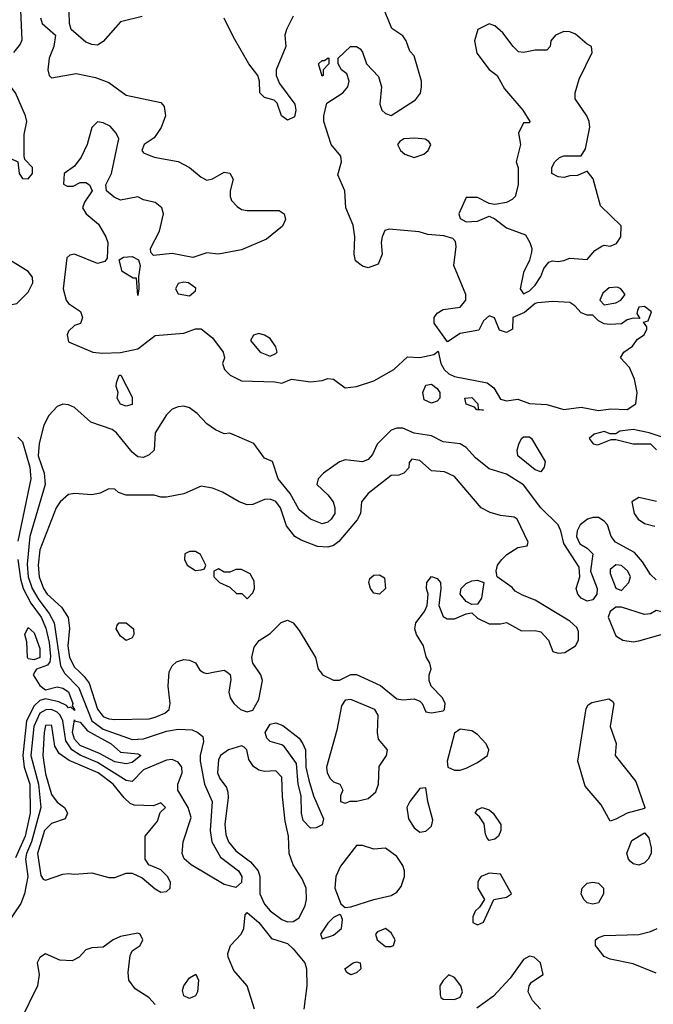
# Model space of a CAD drawing. Header units: inches. Extents: x 2380053 to 2584298, y 380219 to 546618.
# Tile 754 of 788: x 2561280 to 2563480, y 478846 to 482263. Entities that reach past the tile are written whole.
import ezdxf

# ---------------------------------------------------------------- set-up
doc = ezdxf.new("R2010")
doc.units = ezdxf.units.IN
doc.header["$MEASUREMENT"] = 0
doc.layers.add('C5467', color=7, linetype='Continuous')
doc.layers.add('C5468', color=7, linetype='Continuous')

msp = doc.modelspace()

# ---------------------------------------------------------------- linework, layer by layer
at = {"layer": 'C5467', "color": 2}
for points, elevation in [([(2561433.4, 480000), (2561435.8, 479995.8), (2561485.3, 479945.3), (2561530.8, 479830.8), (2561570, 479801.8), (2561670, 479766), (2561710, 479768.1), (2561790, 479793.8), (2561830, 479800.8), (2561878.6, 479798.5), (2561898.8, 479790), (2561915.6, 479775.6), (2561918, 479758), (2561907, 479710), (2561906.7, 479690), (2561922, 479610), (2561948.7, 479550), (2561941.7, 479450), (2561947.6, 479410), (2561977, 479357), (2562040.3, 479310), (2562051.9, 479290), (2562050.3, 479269.7), (2562030, 479252), (2561990, 479262.4), (2561876, 479330), (2561851.3, 479351.3), (2561844.7, 479370), (2561847.2, 479410), (2561874.9, 479494.9), (2561864.7, 479530), (2561829.7, 479590), (2561829.7, 479610), (2561844.7, 479650), (2561843.6, 479670), (2561830, 479687), (2561810, 479696.3), (2561790, 479694), (2561710, 479660.4), (2561670, 479619.6), (2561650, 479622.6), (2561550, 479686), (2561490, 479711.3), (2561461.4, 479730), (2561440.4, 479760.4), (2561429.8, 479830), (2561420.3, 479850), (2561410, 479859.8), (2561390, 479869.8), (2561371.1, 479868.9), (2561350, 479856.8), (2561328.8, 479810), (2561319, 479710), (2561345, 479610), (2561353.6, 479530), (2561320.9, 479410), (2561303.2, 479370), (2561300.7, 479350), (2561307.9, 479290), (2561296.3, 479230), (2561283.6, 479196.5), (2561235.9, 479124.1)], 22), ([(2561332.4, 480000), (2561326.8, 479990), (2561350, 479952.6), (2561370, 479937.6), (2561410, 479948.5), (2561430, 479943.7), (2561450, 479930.3), (2561464.9, 479890), (2561462, 479882), (2561470.3, 479869.7), (2561470, 479866), (2561458, 479878), (2561450, 479875.1), (2561443.1, 479883.1), (2561415.7, 479895.7), (2561370, 479906.2), (2561350, 479901), (2561330, 479882.3), (2561303.5, 479830), (2561290.8, 479710), (2561295.4, 479670), (2561314.8, 479610), (2561316.6, 479510), (2561298.6, 479430), (2561265, 479355)], 18), ([(2561487.4, 480000), (2561504.2, 479984.2), (2561521.4, 479961.4), (2561550, 479870.6), (2561570, 479845.7), (2561590, 479837), (2561610, 479835.3), (2561730, 479837.3), (2561750, 479843), (2561783.7, 479856.3), (2561799, 479870), (2561802.7, 479890), (2561795.1, 479950), (2561799.4, 480000)], 26), ([(2561914.9, 480000), (2561918, 479998), (2561930, 479994.8), (2561957.9, 480000)], 26), ([(2561999.6, 480000), (2561999.8, 479999.8), (2562010.6, 479990.6), (2562013.4, 479973.4), (2562006, 479930), (2562010.7, 479910), (2562024, 479890), (2562046.8, 479870), (2562070, 479861.6), (2562090, 479867.7), (2562110, 479904.7), (2562122.9, 479970), (2562117, 479990), (2562110.1, 480000)], 26), ([(2562324, 480000), (2562332, 479990), (2562370, 479971), (2562390, 479971), (2562430, 479991.3), (2562450, 479991.3), (2562533.2, 479953.2), (2562590, 479906.8), (2562610, 479902.8), (2562650, 479906), (2562670, 479898), (2562678, 479890), (2562690, 479862), (2562710, 479858), (2562750, 479864.7), (2562755.3, 479870), (2562758, 479890), (2562748, 479910), (2562708.7, 479950), (2562702, 479970), (2562702, 479990), (2562705.3, 480000)], 26), ([(2562095.1, 478830), (2562069.6, 478910), (2562024.1, 478964.1), (2562003.7, 479010), (2562002.5, 479022.5), (2562011.6, 479050), (2562049.6, 479090), (2562058.4, 479110), (2562062.7, 479157.3), (2562070, 479164.7), (2562110.4, 479130), (2562154.9, 479074.9), (2562210, 479057.1), (2562230, 479039.3), (2562270.5, 478990), (2562276.3, 478970), (2562277.1, 478910), (2562266.8, 478830)], 22), ([(2563490, 478954), (2563410, 478986.6), (2563330, 479002.7), (2563310, 479012.7), (2563279.3, 479050), (2563279, 479070), (2563290, 479078.8), (2563310, 479084.9), (2563430, 479088.5), (2563470, 479099.3), (2563493.2, 479110)], 22), ([(2561750, 478846), (2561728, 478870), (2561680.7, 478900.7), (2561659.5, 478930), (2561656.6, 478956.6), (2561664.1, 479015.9), (2561670, 479032), (2561698, 479050), (2561708, 479070), (2561698, 479090), (2561690, 479093.2), (2561630, 479081.2), (2561604.7, 479070), (2561570, 479045.2), (2561530, 479042.7), (2561510, 479036), (2561486, 479010), (2561462.5, 478997.5), (2561419.5, 478999.5), (2561370, 479021.2), (2561350, 479008.7), (2561340.7, 478990), (2561348, 478950), (2561342, 478910), (2561282.8, 478790)], 26), ([(2563088, 478830), (2563060.2, 478860.2), (2563046, 478890), (2563049.3, 478910.7), (2563057.2, 478922.8), (2563098, 478950), (2563088, 478990), (2563066, 479010), (2563050, 479014), (2563030, 479002), (2562982.8, 478937.2), (2562924.9, 478875.1), (2562867.1, 478832.9)], 26)]:
    msp.add_lwpolyline(points, dxfattribs=dict(at, elevation=elevation))
for points, elevation in [([(2562430, 479904), (2562410, 479902), (2562397.3, 479882.7), (2562381.6, 479798.4), (2562344.9, 479670), (2562347.3, 479650), (2562358, 479630), (2562370, 479618), (2562392, 479610), (2562402, 479590), (2562394, 479570), (2562394, 479550), (2562410, 479544.7), (2562428, 479552), (2562451.2, 479551.1), (2562490, 479560.7), (2562516.6, 479583.4), (2562526, 479610), (2562527.8, 479672.2), (2562554, 479710), (2562557, 479730), (2562526.3, 479766.3), (2562522.7, 479790), (2562525.2, 479850), (2562513.2, 479870)], 26), ([(2563330, 479482), (2563298.9, 479538.9), (2563243.7, 479603.7), (2563218.4, 479690), (2563247.3, 479872.7), (2563254.2, 479885.8), (2563266.2, 479893.8), (2563326, 479906), (2563338.5, 479898.5), (2563342.8, 479890), (2563330.8, 479810), (2563351.2, 479751.1), (2563347.7, 479710), (2563419.9, 479619.9), (2563451.3, 479530), (2563450, 479526), (2563390, 479509.3), (2563350, 479489)], 22), ([(2561650, 479680.7), (2561610, 479688.5), (2561557, 479717), (2561490, 479744.8), (2561470, 479766.6), (2561463.5, 479790), (2561470, 479834), (2561470.7, 479830.7), (2561490, 479825.5), (2561515.5, 479795.5), (2561597.1, 479750), (2561630, 479722), (2561690, 479715.5), (2561701, 479710), (2561670, 479686)], 18), ([(2562290, 479457.6), (2562264.7, 479484.7), (2562258.3, 479510), (2562256.9, 479570), (2562247.2, 479610), (2562241.6, 479681.6), (2562200.1, 479740.1), (2562190, 479747), (2562150, 479758), (2562138, 479770), (2562132, 479790), (2562150, 479819.1), (2562170, 479823), (2562194.2, 479814.2), (2562250, 479770.6), (2562263, 479750), (2562272.2, 479730), (2562274, 479670), (2562283.9, 479623.9), (2562300.3, 479570), (2562334.9, 479490), (2562330, 479469.5), (2562310, 479458.7)], 22), ([(2561390, 479815.1), (2561370, 479814), (2561364.6, 479790), (2561360.4, 479710), (2561370, 479646), (2561390, 479574), (2561410, 479547.7), (2561436, 479530), (2561446, 479510), (2561438, 479490), (2561390, 479474), (2561366.5, 479450), (2561342.4, 479370), (2561353, 479293), (2561361.1, 479281.1), (2561370, 479277.3), (2561430, 479298), (2561450, 479300.5), (2561470, 479298), (2561530, 479302.8), (2561590, 479286), (2561610, 479286.8), (2561650, 479301), (2561670, 479301), (2561704.9, 479284.9), (2561750, 479246.8), (2561770, 479236), (2561790, 479238), (2561802, 479250), (2561804, 479270), (2561793.2, 479290), (2561770, 479313.2), (2561728, 479330), (2561715.3, 479350), (2561715.3, 479430), (2561758, 479482), (2561768, 479512), (2561786, 479530), (2561770, 479546), (2561744.7, 479535.3), (2561678, 479538), (2561663.6, 479543.6), (2561642.5, 479562.5), (2561604.2, 479610), (2561552.8, 479650), (2561452.3, 479692.3), (2561417.1, 479717.1), (2561402.4, 479742.4), (2561391.8, 479811.8)], 26), ([(2562810, 479801.2), (2562790, 479788), (2562764.9, 479690), (2562766.8, 479670), (2562790, 479658.8), (2562810, 479658.8), (2562830, 479666), (2562870, 479686), (2562904, 479710), (2562909.2, 479730), (2562899.3, 479750), (2562870, 479782.7), (2562850, 479795.1)], 26), ([(2562050, 479744), (2562004.7, 479730), (2561977.3, 479710), (2561970, 479695.3), (2561966.7, 479650), (2561974.8, 479630), (2561998.3, 479598.3), (2562002.8, 479582.8), (2562004.1, 479564.1), (2561992.2, 479470), (2561996.2, 479436.2), (2562005.3, 479410), (2562030, 479379.3), (2562081.2, 479341.2), (2562108.4, 479310), (2562114, 479290), (2562114, 479230), (2562130, 479194), (2562150, 479170.5), (2562190, 479141.3), (2562210, 479132.7), (2562230, 479133.4), (2562250, 479146.8), (2562271.2, 479188.9), (2562275.4, 479210), (2562274.7, 479250), (2562261.4, 479281.5), (2562229.6, 479330), (2562215.6, 479370), (2562213.3, 479430), (2562201.7, 479481.7), (2562192.1, 479567.9), (2562190, 479635.3), (2562170, 479657.2), (2562130, 479654), (2562110, 479659), (2562092.3, 479672.3), (2562076, 479696), (2562068.7, 479730), (2562059.3, 479739.3)], 26), ([(2562690, 479598), (2562670, 479595.3), (2562634.8, 479550), (2562624.9, 479530), (2562630.7, 479490), (2562650, 479458.8), (2562670, 479444), (2562690, 479447.3), (2562710, 479464.7), (2562714.2, 479485.8), (2562697, 479550)], 26), ([(2562910, 479415.3), (2562903.2, 479423.2), (2562897.2, 479437.2), (2562892.9, 479472.9), (2562877.2, 479497.2), (2562862, 479510), (2562870, 479522), (2562886, 479530), (2562910, 479521), (2562924.7, 479510), (2562950.6, 479470), (2562950.6, 479450), (2562942.8, 479430), (2562930, 479419.3)], 22), ([(2563430, 479329.2), (2563410, 479334), (2563401.5, 479341.5), (2563394, 479350), (2563388.7, 479371.3), (2563405.6, 479414.4), (2563450, 479442), (2563464.7, 479424.7), (2563473, 479390), (2563473, 479370), (2563462.8, 479350), (2563450, 479337.2)], 22), ([(2562470, 479398), (2562450, 479398), (2562394.4, 479325.6), (2562377.3, 479290), (2562374.9, 479250), (2562394.8, 479194.8), (2562410, 479182), (2562430, 479184.7), (2562510, 479210.7), (2562570, 479224), (2562590, 479236), (2562604.8, 479255.2), (2562616.2, 479290), (2562616.2, 479310), (2562610, 479328.7), (2562590, 479359), (2562550, 479388.7), (2562510, 479385.2)], 26), ([(2562910, 479302), (2562882, 479290), (2562876.9, 479283.1), (2562871.3, 479270), (2562871.3, 479250), (2562894, 479210), (2562876.9, 479183.1), (2562862, 479170), (2562854, 479150), (2562854, 479130), (2562870, 479122), (2562890, 479132), (2562926, 479210), (2562970, 479218), (2562988, 479230), (2562950, 479298)], 26), ([(2563270, 479194), (2563250, 479199), (2563239, 479210), (2563229.2, 479230), (2563233.2, 479250), (2563250, 479266.8), (2563270, 479270.7), (2563290, 479266.8), (2563306.8, 479250), (2563306.8, 479230), (2563290, 479199)], 22), ([(2562390, 479158), (2562370, 479148), (2562350, 479128), (2562324.7, 479090), (2562330, 479074), (2562370, 479086.8), (2562398, 479110), (2562400.4, 479140.4), (2562395.3, 479155.3)], 26), ([(2562550, 479109), (2562522, 479098), (2562516, 479090), (2562521, 479070), (2562550, 479047.3), (2562570, 479046.8), (2562578, 479050), (2562584, 479070), (2562570, 479094)], 26), ([(2562430, 478949), (2562416.4, 478956.4), (2562409, 478970), (2562438, 478990), (2562450, 478993.4), (2562462, 478990), (2562464.7, 478970), (2562450, 478955.3)], 22), ([(2561870, 478866.6), (2561850, 478875.3), (2561845.4, 478894.6), (2561849.6, 478910.4), (2561870, 478938), (2561891.3, 478951.3), (2561901, 478930), (2561897.3, 478890), (2561890, 478875.3)], 22), ([(2562770, 478948.7), (2562750, 478928.7), (2562738.8, 478910), (2562739.6, 478879.6), (2562742, 478870), (2562750, 478864.7), (2562790, 478862.8), (2562809.1, 478870.9), (2562817.2, 478890), (2562812.3, 478910), (2562790, 478939)], 26)]:
    msp.add_lwpolyline(points, close=True, dxfattribs=dict(at, elevation=elevation))
at = {"layer": 'C5468', "color": 2}
for points, elevation in [([(2561280.9, 482350), (2561287.1, 482192.9), (2561281.4, 482178.6), (2561258, 482150)], 18), ([(2561352, 482270), (2561358, 482250), (2561404.7, 482210), (2561398.8, 482170), (2561382.8, 482130), (2561378, 482090), (2561382, 482070), (2561390, 482062), (2561476.3, 482076.3), (2561542.8, 482062.8), (2561590, 482046), (2561650, 482001), (2561770, 481976), (2561782, 481962), (2561786, 481930), (2561770.7, 481889.3), (2561755.3, 481864.7), (2561746.4, 481853.6), (2561712, 481830), (2561704.7, 481810), (2561710, 481802), (2561746.4, 481786.4), (2561830, 481771.3), (2561870, 481750.7), (2561910, 481717.3), (2561930, 481706.8), (2561950, 481710.8), (2561990, 481734), (2562010, 481730.7), (2562021, 481710), (2562011, 481670), (2562011, 481650), (2562016, 481636), (2562035.3, 481615.3), (2562050, 481604.7), (2562070, 481601), (2562181.4, 481601.4), (2562198.8, 481590), (2562202.8, 481570), (2562192.7, 481547.3), (2562137.6, 481502.4), (2562050, 481464.5), (2561970, 481449.4), (2561930, 481454), (2561881.4, 481438.6), (2561810, 481451.8), (2561745.2, 481445.2), (2561735.3, 481455.3), (2561734, 481470), (2561766, 481530), (2561779, 481590), (2561774, 481610), (2561750, 481628.7), (2561710, 481638), (2561690, 481648.7), (2561630, 481637), (2561607.5, 481647.5), (2561582, 481670), (2561579, 481690), (2561599, 481730), (2561624, 481850), (2561615.3, 481870), (2561594.2, 481894.2), (2561570, 481906), (2561550, 481909), (2561530.6, 481889.4), (2561514.8, 481830), (2561493.4, 481786.6), (2561470, 481755.3), (2561434, 481730), (2561432.7, 481692.7), (2561445.4, 481685.4), (2561465.4, 481685.4), (2561490, 481698), (2561510, 481698), (2561522, 481690), (2561532, 481670), (2561504.7, 481630), (2561498, 481610), (2561511, 481590), (2561553.7, 481553.7), (2561578.8, 481510), (2561586, 481490), (2561583.6, 481436.4), (2561575.3, 481424.7), (2561550, 481417.2), (2561470, 481449.4), (2561453.7, 481446.3), (2561443.4, 481436.6), (2561431, 481330), (2561441, 481290), (2561450, 481278), (2561490.7, 481250.7), (2561498, 481230), (2561491, 481209), (2561470, 481202), (2561450, 481182), (2561444.9, 481170), (2561450, 481146), (2561534, 481110), (2561566, 481106), (2561630, 481108.8), (2561690, 481121.3), (2561750, 481167.3), (2561850, 481175.5), (2561890, 481190.5), (2561910, 481190.6), (2561950, 481159.1), (2561986, 481110), (2561991, 481090), (2561984.7, 481070), (2561990.8, 481050), (2562010.8, 481030), (2562050, 481010.5), (2562166.4, 481006.4), (2562190, 481002), (2562224, 481016), (2562290, 481006.8), (2562330, 481011), (2562350, 481018), (2562370, 481016), (2562410, 480986), (2562450, 480990.7), (2562510, 481010.6), (2562579, 481050), (2562626.3, 481093.7), (2562670, 481090.8), (2562718, 481102), (2562732.7, 481112.7), (2562742.8, 481070), (2562754, 481050), (2562770, 481034), (2562790, 481025.5), (2562902.8, 481002.8), (2562926.2, 480986.2), (2562950, 480946), (2562970, 480940.5), (2563010, 480946.8), (2563050, 480931.3), (2563110, 480928), (2563170, 480910.5), (2563230, 480919.1), (2563290, 480907.7), (2563332.5, 480912.5), (2563390, 480910.7), (2563419, 480930), (2563424, 480970), (2563415.5, 481015.5), (2563397, 481057), (2563366, 481090), (2563378, 481110), (2563408, 481130), (2563425.2, 481154.8), (2563448, 481170), (2563458, 481190), (2563458, 481198), (2563446, 481214), (2563462, 481218), (2563474, 481250), (2563450, 481268), (2563430, 481266), (2563425.4, 481254.6), (2563423.6, 481243.6), (2563434, 481226), (2563410, 481228), (2563390, 481222), (2563370, 481208), (2563330, 481206), (2563310, 481208), (2563290, 481218), (2563270, 481238), (2563250, 481238), (2563230, 481246), (2563208, 481270), (2563190, 481282), (2563130, 481286), (2563079.6, 481280.4), (2563070, 481278), (2563033.2, 481246.8), (2562992, 481230), (2562991.3, 481190), (2562970, 481178), (2562946, 481186), (2562928.4, 481228.4), (2562910, 481235.3), (2562890, 481218), (2562874.4, 481185.6), (2562810, 481174), (2562766, 481146), (2562719, 481210), (2562719, 481230), (2562730, 481244.7), (2562750, 481258), (2562810, 481266), (2562829, 481290), (2562829, 481310), (2562787, 481410), (2562796, 481476), (2562793.2, 481493.2), (2562784, 481504), (2562752.9, 481512.9), (2562697.5, 481517.5), (2562667.2, 481527.2), (2562563, 481537), (2562548.4, 481531.6), (2562538.8, 481510), (2562534.8, 481490), (2562538.8, 481450), (2562524.7, 481415.3), (2562490, 481402), (2562470, 481408.7), (2562446.6, 481426.6), (2562441.2, 481450), (2562443.7, 481510), (2562438, 481550), (2562412.7, 481610), (2562408.7, 481670), (2562384.7, 481724.7), (2562397.2, 481770), (2562395.3, 481790), (2562362, 481830), (2562336, 481910), (2562336, 481930), (2562346.6, 481973.4), (2562402, 482010), (2562419, 482030), (2562424, 482050), (2562416, 482076), (2562398, 482090), (2562386, 482110), (2562386, 482130), (2562429.3, 482170.7), (2562450, 482171), (2562462, 482162), (2562470.7, 482150.7), (2562484.7, 482110), (2562526.4, 482066.4), (2562536, 482030), (2562531, 481970), (2562538, 481950), (2562550, 481938), (2562570, 481931.3), (2562654.7, 481985.3), (2562671.4, 482008.6), (2562675.1, 482030), (2562675.1, 482050), (2562650, 482138), (2562634.6, 482154.6), (2562622, 482190), (2562610, 482208), (2562572.5, 482232.5), (2562549.6, 482289.6)], 22), ([(2561705.4, 482274.6), (2561630, 482256), (2561570, 482188), (2561550, 482175.3), (2561530, 482177.2), (2561510, 482186), (2561459, 482230), (2561453.2, 482250), (2561452.3, 482290)], 22), ([(2562230, 482275.3), (2562206.8, 482230), (2562201, 482210), (2562204.7, 482170), (2562170.7, 482090), (2562170.7, 482070), (2562182, 482042), (2562236, 481970), (2562238.8, 481950), (2562233.7, 481926.3), (2562210, 481915.3), (2562189, 481930), (2562174, 481974), (2562164, 481984), (2562130, 481994), (2562114, 482010), (2562113.2, 482050), (2562106.6, 482070), (2562076.2, 482110), (2562022.3, 482202.3), (2561990, 482268.7)], 22), ([(2563490, 480319.6), (2563470, 480338), (2563442.4, 480382.4), (2563414.6, 480414.6), (2563349.4, 480450), (2563334, 480470), (2563320.7, 480510), (2563310, 480523.7), (2563290, 480536.2), (2563270, 480536.2), (2563251.3, 480530), (2563226.8, 480510), (2563216.3, 480490), (2563213, 480470), (2563224.7, 480444.7), (2563250.8, 480430), (2563270.4, 480410), (2563262, 480350), (2563284.9, 480290), (2563284.4, 480270), (2563270, 480249.6), (2563250, 480245.6), (2563230, 480256), (2563218, 480270), (2563212.3, 480290), (2563225.1, 480330), (2563223.3, 480363.3), (2563170, 480445.2), (2563159.3, 480490), (2563149.4, 480510), (2563089.8, 480569.8), (2563030, 480649.6), (2562970, 480686), (2562910, 480704.5), (2562863.1, 480743.1), (2562830, 480778.4), (2562810, 480791.5), (2562750, 480798.4), (2562710, 480819.5), (2562650, 480828.2), (2562610, 480845.6), (2562590, 480846), (2562570, 480838.4), (2562521.6, 480790), (2562504.9, 480755.1), (2562490, 480737.2), (2562470, 480729.4), (2562410, 480736), (2562390, 480729.3), (2562334.8, 480690), (2562316, 480670), (2562311.3, 480650), (2562350, 480614.8), (2562368, 480590), (2562374.9, 480570), (2562374.4, 480550), (2562362, 480530), (2562350, 480519.5), (2562330, 480514), (2562289.7, 480529.8), (2562250, 480562), (2562219, 480619), (2562178, 480670), (2562158, 480730), (2562130, 480742), (2562092.7, 480792.7), (2562010, 480828.7), (2561990, 480826), (2561960.2, 480840.2), (2561930, 480861.2), (2561896.3, 480896.3), (2561870, 480916.2), (2561850, 480922.4), (2561830, 480919.7), (2561810, 480911.3), (2561790, 480891.8), (2561750.5, 480830), (2561746.8, 480770), (2561730, 480753.2), (2561710, 480743.7), (2561690, 480746.6), (2561670, 480762.7), (2561616, 480830), (2561601, 480841), (2561526.9, 480866.9), (2561470, 480918), (2561450, 480926.6), (2561430, 480929.3), (2561410, 480921.2), (2561381, 480890), (2561363.5, 480856.5), (2561347.5, 480792.5), (2561343.9, 480750), (2561364.9, 480690), (2561368.9, 480650), (2561314.7, 480470), (2561305.5, 480374.5), (2561309.5, 480330), (2561323.2, 480290), (2561346.7, 480250), (2561382.9, 480202.8), (2561400.2, 480170), (2561421.5, 480021.5), (2561433.4, 480000)], 22), ([(2561274.1, 480814.1), (2561290, 480798), (2561315, 480710), (2561319, 480670), (2561273.5, 480453.5)], 18), ([(2563570, 480795.3), (2563466, 480830), (2563410, 480841.2), (2563364, 480836), (2563350, 480826), (2563330, 480826), (2563310, 480834), (2563275.3, 480824.7), (2563258, 480810), (2563271.2, 480791.1), (2563287.9, 480787.9), (2563333.6, 480806.4), (2563350, 480806.8), (2563410, 480791), (2563470, 480792), (2563490.9, 480770.9)], 22), ([(2562705.3, 480000), (2562708.7, 480010), (2562704, 480030), (2562691.8, 480051.8), (2562682, 480090), (2562658, 480130), (2562652.3, 480150), (2562656, 480170), (2562686, 480210), (2562695.3, 480230), (2562699, 480270), (2562693.2, 480290), (2562694, 480310), (2562710, 480330.7), (2562730, 480324.7), (2562741, 480310), (2562742.8, 480290), (2562736, 480230), (2562750, 480192), (2562764, 480184), (2562790, 480184), (2562830, 480201), (2562850, 480204.7), (2562870, 480186), (2562910, 480166.8), (2562950, 480166.8), (2562970, 480171.3), (2563022.5, 480142.5), (2563070, 480144), (2563090, 480138.8), (2563116, 480110), (2563131.3, 480071.3), (2563150, 480064.7), (2563172.9, 480067.1), (2563210, 480091), (2563220.9, 480110), (2563220.1, 480140.1), (2563214.5, 480154.5), (2563190, 480176), (2563070, 480249.5), (2563025.8, 480265.8), (2563000.5, 480280.5), (2562990, 480293.2), (2562938, 480330), (2562934, 480350), (2562939, 480370), (2562954, 480390), (2562972.1, 480407.9), (2563010, 480432), (2563042, 480438), (2563046, 480450), (2563008, 480530), (2562997.2, 480537.2), (2562950, 480542.7), (2562913.8, 480553.8), (2562882, 480570), (2562790, 480678), (2562754.6, 480694.6), (2562710, 480698), (2562670, 480734), (2562642, 480738), (2562632.7, 480727.3), (2562631.6, 480708.4), (2562614, 480690), (2562596.9, 480683.1), (2562570, 480682), (2562490, 480619), (2562467.3, 480590), (2562463, 480550), (2562451.8, 480528.2), (2562387.7, 480452.3), (2562370, 480438.4), (2562350, 480433), (2562314.7, 480434.7), (2562257.1, 480457.1), (2562236, 480470), (2562206.6, 480506.6), (2562185.1, 480570), (2562170, 480591.8), (2562150, 480599.5), (2562130, 480598), (2562090, 480581.2), (2562070, 480579.3), (2562042, 480590), (2561984.1, 480624.1), (2561950, 480637.2), (2561910, 480645.2), (2561850, 480618.4), (2561790, 480606), (2561770, 480606), (2561747.1, 480612.9), (2561650, 480613.2), (2561622.7, 480622.7), (2561610, 480634), (2561590, 480635.3), (2561559.3, 480620.7), (2561530, 480614.5), (2561470, 480619.6), (2561450, 480615.6), (2561420.5, 480590), (2561406.7, 480570), (2561350, 480424), (2561343.6, 480370), (2561347.9, 480330), (2561362.3, 480290), (2561375.8, 480270), (2561425.1, 480225.1), (2561448.8, 480188.8), (2561452.4, 480152.4), (2561447.2, 480090), (2561453.1, 480050), (2561470, 480016.4), (2561487.4, 480000)], 26), ([(2563491.8, 480591.8), (2563430, 480605.2), (2563406, 480590), (2563413.4, 480550), (2563427.7, 480530), (2563450, 480515.5), (2563486, 480506)], 22), ([(2561274, 480390), (2561282.9, 480322.8), (2561292.5, 480290), (2561318.9, 480238.9), (2561354.5, 480190), (2561371.3, 480151.3), (2561382.5, 480102.5), (2561387, 480053), (2561384.6, 480035.4), (2561376.2, 480023.8), (2561338, 480010), (2561332.4, 480000)], 18), ([(2562110.1, 480000), (2562089.3, 480030), (2562086.6, 480050), (2562094.5, 480085.5), (2562111.2, 480108.9), (2562150, 480133), (2562188.3, 480171.7), (2562210, 480179.1), (2562230, 480170.7), (2562250, 480144), (2562306.8, 480050), (2562316, 480010), (2562324, 480000)], 26), ([(2561799.4, 480000), (2561799.5, 480000.5), (2561810, 480021), (2561824.8, 480035.2), (2561850, 480042.8), (2561870, 480041), (2561890, 480031.3), (2561905.8, 480005.8), (2561914.9, 480000)], 26), ([(2561957.9, 480000), (2561990, 480006), (2561999.6, 480000)], 26)]:
    msp.add_lwpolyline(points, dxfattribs=dict(at, elevation=elevation))
for points, elevation in [([(2562910, 482249), (2562870.9, 482229.1), (2562858.8, 482190), (2562867.1, 482147.1), (2562910.8, 482090.8), (2562938, 482070), (2562963.4, 482023.4), (2563026.8, 481950), (2563052, 481910), (2563050, 481906), (2563030, 481906), (2563012, 481870), (2563018.8, 481830), (2563004, 481770), (2563011.2, 481748.9), (2563011, 481690), (2563001, 481650), (2562990, 481639), (2562970, 481629.2), (2562930, 481622), (2562910, 481626), (2562870, 481646), (2562830, 481646), (2562804.7, 481590), (2562810, 481574), (2562830, 481562), (2562870, 481564.7), (2562910, 481582), (2562930, 481572), (2562970, 481540.7), (2563036.3, 481516.3), (2563051.3, 481490), (2563058, 481470), (2563056.9, 481456.9), (2563050.7, 481429.3), (2563030, 481386), (2563018, 481330), (2563030, 481312), (2563050, 481322), (2563070, 481342), (2563090, 481372), (2563100.1, 481399.9), (2563118, 481422), (2563130, 481426.8), (2563150, 481424), (2563170, 481427.3), (2563190, 481436), (2563250, 481431.3), (2563277.2, 481462.8), (2563302, 481478), (2563310, 481481), (2563330, 481478), (2563352.9, 481487.1), (2563368, 481510), (2563368.4, 481548.4), (2563297.2, 481617.2), (2563271.7, 481711.7), (2563250, 481738), (2563216.9, 481723.1), (2563190, 481722), (2563170, 481715.3), (2563150, 481718), (2563128, 481730), (2563128, 481750), (2563138, 481770), (2563154.6, 481785.4), (2563170, 481790.8), (2563230, 481791), (2563244.5, 481815.5), (2563259.3, 481890), (2563257.2, 481910), (2563249.2, 481930), (2563209.2, 481989.2), (2563209, 482010), (2563223.2, 482056.8), (2563268, 482150), (2563266, 482170), (2563250, 482178), (2563210, 482213.2), (2563190, 482221.2), (2563170, 482222.7), (2563141, 482210), (2563124.7, 482190), (2563122, 482170), (2563110, 482158), (2563070, 482157.2), (2563030, 482149.3), (2563012.5, 482152.5), (2562993.2, 482170), (2562957.5, 482217.5), (2562930, 482242)], 22), ([(2562330, 482068), (2562318, 482110), (2562330, 482122), (2562338, 482122), (2562351.2, 482131.1), (2562354, 482130), (2562354, 482110), (2562334, 482090), (2562334, 482070)], 22), ([(2561230, 482032.3), (2561210, 482021.2), (2561202, 482010), (2561208, 481950), (2561198.4, 481870), (2561203.8, 481830), (2561230, 481790.8), (2561274, 481770), (2561278, 481730), (2561290, 481712), (2561310, 481711.3), (2561324, 481730), (2561324, 481750), (2561298, 481778), (2561295.3, 481790), (2561295.5, 481864.5), (2561304.5, 481910), (2561300.7, 481930), (2561266, 482010), (2561250, 482029.2)], 22), ([(2562652, 481852), (2562614, 481850), (2562599.6, 481840.4), (2562592, 481830), (2562602, 481810), (2562616.9, 481796.9), (2562650, 481784.7), (2562683.1, 481796.9), (2562698, 481810), (2562708, 481830), (2562700.4, 481840.4), (2562688.4, 481848.4)], 22), ([(2561230, 481439.3), (2561182, 481430), (2561130, 481374), (2561091.3, 481350), (2561082, 481330), (2561083.6, 481303.6), (2561098, 481278), (2561110.9, 481270.9), (2561150, 481264), (2561210, 481266.8), (2561270, 481278), (2561310, 481318), (2561325.2, 481350), (2561324, 481370), (2561309.4, 481389.4)], 22), ([(2561690, 481306), (2561686, 481366), (2561674, 481366), (2561635.3, 481390), (2561626, 481430), (2561640.4, 481439.6), (2561670, 481442), (2561692, 481430), (2561698, 481410), (2561692, 481372), (2561694, 481330)], 22), ([(2561850, 481352.3), (2561830, 481348), (2561821, 481330), (2561830, 481312), (2561870, 481304.7), (2561890, 481322), (2561892, 481332), (2561866, 481350)], 26), ([(2563355.5, 481335.5), (2563327.1, 481332.9), (2563305.4, 481314.6), (2563294, 481290), (2563310, 481274), (2563350, 481281), (2563368, 481290), (2563382, 481310), (2563368, 481330)], 22), ([(2562110, 481174), (2562091.6, 481168.4), (2562082, 481150), (2562114.8, 481110), (2562150, 481095.5), (2562170, 481104.9), (2562174.5, 481110), (2562170, 481128), (2562150, 481157.2), (2562130, 481169)], 26), ([(2561650, 480922), (2561630, 480929), (2561618, 480950), (2561622, 480970), (2561615.3, 480990), (2561616.4, 481003.6), (2561626, 481030), (2561631.3, 481030), (2561670, 480954), (2561670, 480928)], 18), ([(2562710, 480932.7), (2562684.1, 480944.1), (2562679.5, 480970), (2562690, 480994.9), (2562710, 480998.4), (2562730, 480984), (2562739.3, 480970), (2562739.1, 480950), (2562730, 480939.3)], 18), ([(2562890, 480908.7), (2562868, 480910), (2562859, 480919), (2562830, 480929.2), (2562826, 480950), (2562850, 480952.7), (2562870.8, 480930), (2562871.6, 480911.6)], 18), ([(2563090, 480694), (2563070, 480700.9), (2563009.6, 480750), (2563007.6, 480770), (2563013.3, 480790), (2563022, 480810), (2563030, 480816.4), (2563050, 480816.4), (2563057.1, 480810), (2563104.9, 480730), (2563100.7, 480710)], 18), ([(2561890, 480418), (2561870, 480418), (2561854, 480410), (2561852, 480390), (2561862, 480370), (2561890, 480352), (2561910, 480354), (2561922, 480358), (2561926, 480370), (2561908, 480408)], 30), ([(2563350, 480372), (2563330, 480355.3), (2563330, 480342), (2563350, 480291), (2563370, 480282.8), (2563395.1, 480310), (2563400.9, 480330), (2563392.3, 480350), (2563370, 480369.2)], 26), ([(2561970, 480358), (2561954, 480350), (2561954, 480330), (2561974, 480310), (2562010, 480294), (2562032.7, 480272.7), (2562051.6, 480271.6), (2562070, 480254), (2562090, 480274), (2562095.3, 480290), (2562094.6, 480314.6), (2562080.4, 480340.4), (2562050, 480355.3), (2562030, 480355.3), (2562010, 480346), (2561990, 480346)], 30), ([(2562530, 480269.3), (2562510, 480273.2), (2562498, 480290), (2562492.7, 480310), (2562496, 480324), (2562510, 480336.3), (2562530, 480337.3), (2562546.8, 480326.8), (2562550.5, 480290)], 26), ([(2562850, 480234), (2562830, 480244), (2562809.2, 480270), (2562813.2, 480290), (2562830, 480306.8), (2562850, 480316.3), (2562870, 480318.8), (2562891.3, 480310), (2562884, 480256), (2562870, 480235.3)], 26), ([(2563370, 480225.2), (2563350, 480225.2), (2563331, 480210), (2563324, 480190), (2563350, 480124.7), (2563374, 480110), (2563410, 480104), (2563430, 480107.3), (2563508, 480130), (2563518.6, 480141.4), (2563524, 480150), (2563525.2, 480170), (2563510, 480208), (2563490, 480212.7), (2563470, 480201.2), (2563450, 480199.3)], 26), ([(2561650, 480109.2), (2561630, 480124), (2561615.3, 480150), (2561618, 480162), (2561626, 480170), (2561650, 480170.7), (2561674.8, 480150), (2561676, 480130), (2561670, 480118)], 26), ([(2561330, 480042.4), (2561310, 480045.6), (2561307.4, 480050), (2561304.9, 480104.9), (2561298, 480130), (2561310, 480154), (2561330, 480136), (2561350, 480081), (2561350, 480049.8)], 14)]:
    msp.add_lwpolyline(points, close=True, dxfattribs=dict(at, elevation=elevation))

doc.saveas('drawing.dxf')
